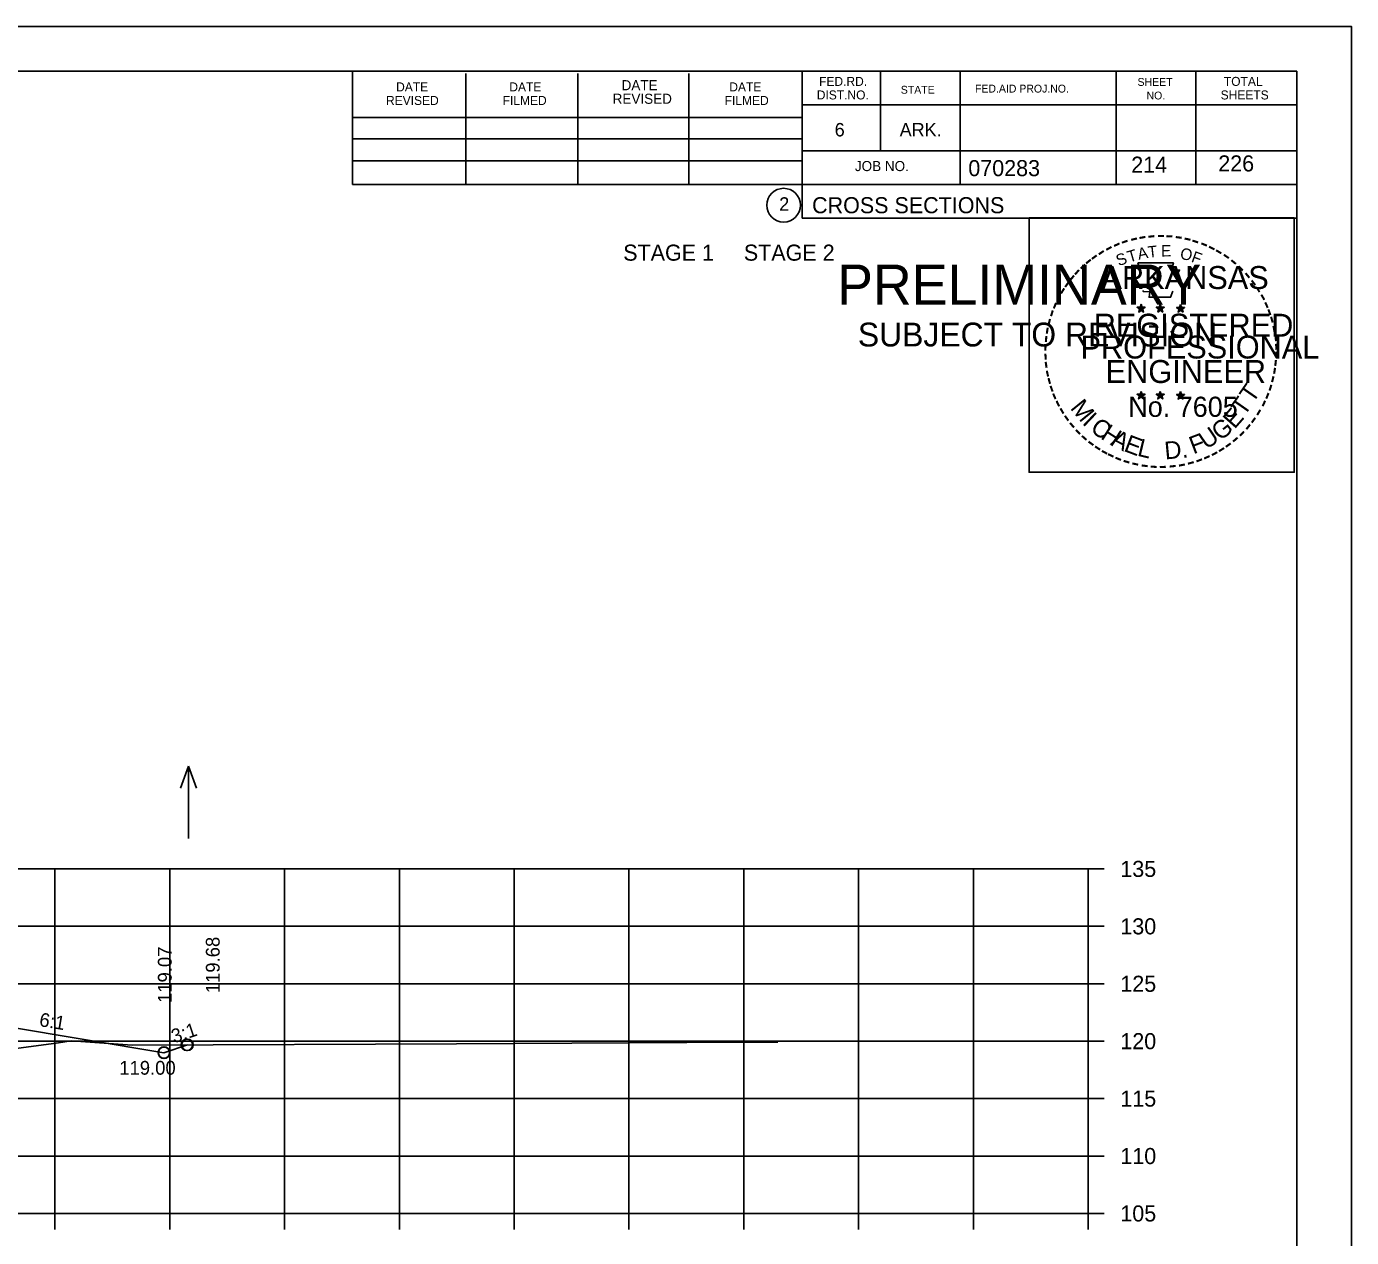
# Model space of a CAD drawing. Extents: x 1175611 to 1176402, y -433344 to -416213.
# Drawn here: x 1175828.5 to 1175943.9, y -418942 to -418836.5 of the extents above; entities that cross this region are included whole.
import ezdxf

# ---------------------------------------------------------------- set-up
doc = ezdxf.new("R2010")
doc.units = 0
for name, color, linetype in [('Default', 7, 'Continuous'), ('R_Axis', 7, 'Continuous'), ('R_Axis Annot', 7, 'Continuous'), ('R_Border', 7, 'Continuous'), ('R_Border Notes', 7, 'Continuous'), ('R_Border PE', 7, 'Continuous'), ('R_Border Prem', 7, 'Continuous'), ('R_Exist Surface', 7, 'Continuous'), ('R_Fin Surface', 7, 'Continuous'), ('R_Grid', 7, 'Continuous'), ('R_No Plot', 7, 'Continuous'), ('R_Water Annot', 7, 'Continuous'), ('R_Xsect Elev', 7, 'Continuous'), ('R_Xsect Slope', 7, 'Continuous')]:
    doc.layers.add(name, color=color, linetype=linetype)

msp = doc.modelspace()

# ---------------------------------------------------------------- linework, layer by layer
at = {"layer": 'R_Axis'}
for p, q in [((1175920.97, -418939.9), (1175920.97, -418909.9)), ((1175922.37, -418909.9), (1175920.97, -418909.9)), ((1175922.37, -418914.9), (1175920.97, -418914.9)), ((1175922.37, -418919.9), (1175920.97, -418919.9)), ((1175922.37, -418924.9), (1175920.97, -418924.9)), ((1175922.37, -418929.9), (1175920.97, -418929.9)), ((1175922.37, -418934.9), (1175920.97, -418934.9)), ((1175640.97, -418939.9), (1175920.97, -418939.9)), ((1175830.97, -418941.3), (1175830.97, -418939.9)), ((1175840.97, -418941.3), (1175840.97, -418939.9)), ((1175850.97, -418941.3), (1175850.97, -418939.9)), ((1175860.97, -418941.3), (1175860.97, -418939.9)), ((1175870.97, -418941.3), (1175870.97, -418939.9)), ((1175880.97, -418941.3), (1175880.97, -418939.9)), ((1175890.97, -418941.3), (1175890.97, -418939.9)), ((1175900.97, -418941.3), (1175900.97, -418939.9)), ((1175910.97, -418941.3), (1175910.97, -418939.9)), ((1175920.97, -418941.3), (1175920.97, -418939.9)), ((1175922.37, -418939.9), (1175920.97, -418939.9))]:
    msp.add_line(p, q, dxfattribs=at)
at = {"layer": 'R_Border'}
for p, q in [((1175622.97, -418840.44), (1175939.15, -418840.44)), ((1175856.89, -418850.32), (1175856.89, -418840.44)), ((1175866.75, -418850.32), (1175866.75, -418840.64)), ((1175876.51, -418850.32), (1175876.51, -418840.64)), ((1175886.19, -418850.32), (1175886.19, -418840.64)), ((1175896.05, -418840.44), (1175896.05, -418853.24)), ((1175902.89, -418840.44), (1175902.89, -418847.38)), ((1175909.83, -418840.44), (1175909.83, -418850.32)), ((1175923.41, -418840.44), (1175923.41, -418850.32)), ((1175930.35, -418840.44), (1175930.35, -418850.32)), ((1175939.15, -419045.9), (1175939.15, -418840.44)), ((1175939.15, -418843.38), (1175896.05, -418843.38)), ((1175939.15, -418843.36), (1175939.15, -418843.36)), ((1175856.89, -418844.46), (1175896.05, -418844.46)), ((1175856.89, -418846.32), (1175896.05, -418846.32)), ((1175939.15, -418847.38), (1175896.05, -418847.38)), ((1175899.01, -418847.38), (1175939.15, -418847.38)), ((1175856.89, -418850.32), (1175856.89, -418848.26)), ((1175856.89, -418848.26), (1175896.05, -418848.26)), ((1175939.15, -418850.32), (1175856.89, -418850.32)), ((1175896.05, -418853.24), (1175939.15, -418853.24))]:
    msp.add_line(p, q, dxfattribs=at)
msp.add_circle((1175894.44, -418852.11), 1.47, dxfattribs=at)
at = {"layer": 'R_Border PE'}
for p, q in [((1175925.23, -418861), (1175925.58, -418861.11)), ((1175925.23, -418861), (1175925.49, -418861.04)), ((1175925.23, -418861), (1175925.47, -418861.12)), ((1175925.37, -418861.41), (1175925.58, -418861.11)), ((1175925.37, -418861.41), (1175925.49, -418861.16)), ((1175925.37, -418861.41), (1175925.58, -418861.19)), ((1175925.58, -418860.74), (1175925.54, -418861)), ((1175925.58, -418861.11), (1175925.58, -418860.74)), ((1175925.58, -418860.74), (1175925.63, -418860.99)), ((1175925.93, -418861), (1175925.58, -418861.11)), ((1175925.8, -418861.41), (1175925.58, -418861.11)), ((1175925.8, -418861.41), (1175925.58, -418861.19)), ((1175925.93, -418861), (1175925.64, -418861.05)), ((1175925.8, -418861.41), (1175925.66, -418861.11)), ((1175925.93, -418861), (1175925.73, -418861.1)), ((1175926.9, -418861), (1175927.25, -418861.11)), ((1175926.9, -418861), (1175927.16, -418861.04)), ((1175926.9, -418861), (1175927.14, -418861.12)), ((1175927.04, -418861.41), (1175927.25, -418861.11)), ((1175927.04, -418861.41), (1175927.16, -418861.16)), ((1175927.04, -418861.41), (1175927.25, -418861.19)), ((1175927.25, -418860.74), (1175927.21, -418861)), ((1175927.25, -418861.11), (1175927.25, -418860.74)), ((1175927.25, -418860.74), (1175927.3, -418860.99)), ((1175927.6, -418861), (1175927.25, -418861.11)), ((1175927.47, -418861.41), (1175927.25, -418861.11)), ((1175927.47, -418861.41), (1175927.25, -418861.19)), ((1175927.6, -418861), (1175927.31, -418861.05)), ((1175927.47, -418861.41), (1175927.33, -418861.11)), ((1175927.6, -418861), (1175927.4, -418861.1)), ((1175928.67, -418861.01), (1175929.02, -418861.12)), ((1175928.67, -418861.01), (1175928.92, -418861.05)), ((1175928.67, -418861.01), (1175928.91, -418861.13)), ((1175928.8, -418861.42), (1175929.02, -418861.12)), ((1175928.8, -418861.42), (1175928.93, -418861.17)), ((1175928.8, -418861.42), (1175929.02, -418861.2)), ((1175929.02, -418860.76), (1175928.98, -418861.01)), ((1175929.02, -418861.12), (1175929.02, -418860.76)), ((1175929.02, -418860.76), (1175929.07, -418861.01)), ((1175929.36, -418861.01), (1175929.02, -418861.12)), ((1175929.23, -418861.42), (1175929.02, -418861.12)), ((1175929.23, -418861.42), (1175929.02, -418861.2)), ((1175929.36, -418861.01), (1175929.08, -418861.06)), ((1175929.23, -418861.42), (1175929.09, -418861.13)), ((1175929.36, -418861.01), (1175929.16, -418861.11)), ((1175925.58, -418868.32), (1175925.54, -418868.57)), ((1175925.58, -418868.68), (1175925.58, -418868.32)), ((1175925.58, -418868.32), (1175925.63, -418868.57)), ((1175927.25, -418868.32), (1175927.21, -418868.57)), ((1175927.25, -418868.68), (1175927.25, -418868.32)), ((1175927.25, -418868.32), (1175927.3, -418868.57)), ((1175929.02, -418868.33), (1175928.97, -418868.58)), ((1175929.02, -418868.69), (1175929.02, -418868.33)), ((1175929.02, -418868.33), (1175929.06, -418868.58)), ((1175925.23, -418868.57), (1175925.58, -418868.68)), ((1175925.23, -418868.57), (1175925.48, -418868.62)), ((1175925.23, -418868.57), (1175925.47, -418868.69)), ((1175925.36, -418868.98), (1175925.58, -418868.68)), ((1175925.36, -418868.98), (1175925.49, -418868.73)), ((1175925.36, -418868.98), (1175925.58, -418868.76)), ((1175925.93, -418868.57), (1175925.58, -418868.68)), ((1175925.79, -418868.98), (1175925.58, -418868.68)), ((1175925.79, -418868.98), (1175925.58, -418868.76)), ((1175925.93, -418868.57), (1175925.64, -418868.62)), ((1175925.79, -418868.98), (1175925.66, -418868.69)), ((1175925.93, -418868.57), (1175925.72, -418868.67)), ((1175926.9, -418868.57), (1175927.25, -418868.68)), ((1175926.9, -418868.57), (1175927.15, -418868.62)), ((1175926.9, -418868.57), (1175927.14, -418868.69)), ((1175927.03, -418868.98), (1175927.25, -418868.68)), ((1175927.03, -418868.98), (1175927.16, -418868.73)), ((1175927.03, -418868.98), (1175927.25, -418868.76)), ((1175927.6, -418868.57), (1175927.25, -418868.68)), ((1175927.46, -418868.98), (1175927.25, -418868.68)), ((1175927.46, -418868.98), (1175927.25, -418868.76)), ((1175927.6, -418868.57), (1175927.31, -418868.62)), ((1175927.46, -418868.98), (1175927.32, -418868.69)), ((1175927.6, -418868.57), (1175927.39, -418868.67)), ((1175928.67, -418868.58), (1175929.02, -418868.69)), ((1175928.67, -418868.58), (1175928.92, -418868.63)), ((1175928.67, -418868.58), (1175928.9, -418868.7)), ((1175928.8, -418868.99), (1175929.02, -418868.69)), ((1175928.8, -418868.99), (1175928.93, -418868.74)), ((1175928.8, -418868.99), (1175929.01, -418868.77)), ((1175929.23, -418868.99), (1175929.01, -418868.77)), ((1175929.36, -418868.58), (1175929.02, -418868.69)), ((1175929.23, -418868.99), (1175929.02, -418868.69)), ((1175929.36, -418868.58), (1175929.08, -418868.63)), ((1175929.23, -418868.99), (1175929.09, -418868.7)), ((1175929.36, -418868.58), (1175929.16, -418868.68))]:
    msp.add_line(p, q, dxfattribs=at)
for points in [[(1175925.28, -418857.12), (1175925.54, -418857.95)], [(1175928.79, -418858.04), (1175928.93, -418857.76), (1175928.24, -418857.78), (1175928.39, -418857.12), (1175925.28, -418857.12)], [(1175925.77, -418859.54), (1175925.77, -418859.63), (1175926.33, -418859.65), (1175926.28, -418860.12), (1175928.15, -418860.12), (1175928.35, -418859.59)], [(1175925.58, -418860.74), (1175925.8, -418861.41), (1175925.23, -418861), (1175925.93, -418861), (1175925.37, -418861.41), (1175925.58, -418860.74)], [(1175927.25, -418860.74), (1175927.47, -418861.41), (1175926.9, -418861), (1175927.6, -418861), (1175927.04, -418861.41), (1175927.25, -418860.74)], [(1175929.02, -418860.76), (1175929.23, -418861.42), (1175928.67, -418861.01), (1175929.36, -418861.01), (1175928.8, -418861.42), (1175929.02, -418860.76)], [(1175925.58, -418868.32), (1175925.79, -418868.98), (1175925.23, -418868.57), (1175925.93, -418868.57), (1175925.36, -418868.98), (1175925.58, -418868.32)], [(1175927.25, -418868.32), (1175927.46, -418868.98), (1175926.9, -418868.57), (1175927.6, -418868.57), (1175927.03, -418868.98), (1175927.25, -418868.32)], [(1175929.02, -418868.33), (1175929.23, -418868.99), (1175928.67, -418868.58), (1175929.36, -418868.58), (1175928.8, -418868.99), (1175929.02, -418868.33)]]:
    msp.add_lwpolyline(points, dxfattribs=at)
for centre, radius in [((1175925.58, -418861.11), 0.172), ((1175925.58, -418861.11), 0.145), ((1175925.58, -418861.11), 0.116), ((1175925.58, -418861.11), 0.0991), ((1175925.58, -418861.11), 0.0747), ((1175925.58, -418861.11), 0.0495), ((1175925.58, -418861.11), 0.0296), ((1175927.25, -418861.11), 0.172), ((1175927.25, -418861.11), 0.145), ((1175927.25, -418861.11), 0.116), ((1175927.25, -418861.11), 0.0991), ((1175927.25, -418861.11), 0.0747), ((1175927.25, -418861.11), 0.0495), ((1175927.25, -418861.11), 0.0296), ((1175929.02, -418861.12), 0.172), ((1175929.02, -418861.12), 0.145), ((1175929.02, -418861.12), 0.116), ((1175929.02, -418861.12), 0.0991), ((1175929.02, -418861.12), 0.0747), ((1175929.02, -418861.12), 0.0495), ((1175929.02, -418861.12), 0.0296), ((1175925.58, -418868.68), 0.172), ((1175925.58, -418868.68), 0.145), ((1175925.58, -418868.68), 0.116), ((1175925.58, -418868.68), 0.0991), ((1175925.58, -418868.68), 0.0747), ((1175925.58, -418868.68), 0.0495), ((1175925.58, -418868.68), 0.0296), ((1175927.25, -418868.68), 0.172), ((1175927.25, -418868.68), 0.145), ((1175927.25, -418868.68), 0.116), ((1175927.25, -418868.68), 0.0991), ((1175927.25, -418868.68), 0.0747), ((1175927.25, -418868.68), 0.0495), ((1175927.25, -418868.68), 0.0296), ((1175929.01, -418868.69), 0.172), ((1175929.01, -418868.69), 0.145), ((1175929.01, -418868.69), 0.116), ((1175929.01, -418868.69), 0.0991), ((1175929.01, -418868.69), 0.0747), ((1175929.01, -418868.69), 0.0495), ((1175929.01, -418868.69), 0.0296)]:
    msp.add_circle(centre, radius, dxfattribs=at)
at = {"layer": 'R_Exist Surface'}
msp.add_lwpolyline([(1175824.3, -418925.98), (1175831.29, -418925.03), (1175832.38, -418924.88), (1175833.24, -418924.93), (1175837.69, -418925.24), (1175865.96, -418925.13), (1175891.02, -418925), (1175893.29, -418924.99), (1175893.94, -418924.99)], dxfattribs=at)
at = {"layer": 'R_Fin Surface'}
msp.add_lwpolyline([(1175721.06, -418926.04), (1175721.47, -418925.91), (1175735.2, -418923.62), (1175743.47, -418922.24), (1175749.47, -418922), (1175751.47, -418921.96), (1175780.97, -418921.37), (1175810.47, -418921.96), (1175812.47, -418922), (1175818.47, -418922.24), (1175826.75, -418923.62), (1175840.47, -418925.91), (1175842.52, -418925.22)], dxfattribs=at)
at = {"layer": 'R_Grid'}
for p, q in [((1175640.97, -418909.9), (1175920.97, -418909.9)), ((1175830.97, -418939.9), (1175830.97, -418909.9)), ((1175840.97, -418939.9), (1175840.97, -418909.9)), ((1175850.97, -418939.9), (1175850.97, -418909.9)), ((1175860.97, -418939.9), (1175860.97, -418909.9)), ((1175870.97, -418939.9), (1175870.97, -418909.9)), ((1175880.97, -418939.9), (1175880.97, -418909.9)), ((1175890.97, -418939.9), (1175890.97, -418909.9)), ((1175900.97, -418939.9), (1175900.97, -418909.9)), ((1175910.97, -418939.9), (1175910.97, -418909.9)), ((1175920.97, -418939.9), (1175920.97, -418909.9)), ((1175640.97, -418914.9), (1175920.97, -418914.9)), ((1175640.97, -418919.9), (1175920.97, -418919.9)), ((1175640.97, -418924.9), (1175920.97, -418924.9)), ((1175640.97, -418929.9), (1175920.97, -418929.9)), ((1175640.97, -418934.9), (1175920.97, -418934.9)), ((1175640.97, -418939.9), (1175920.97, -418939.9))]:
    msp.add_line(p, q, dxfattribs=at)
at = {"layer": 'R_No Plot'}
msp.add_line((1175610.57, -418836.55), (1175943.91, -418836.55), dxfattribs=at)
for points in [[(1175610.57, -418836.55), (1175943.91, -418836.55), (1175943.91, -419049.89), (1175610.57, -419049.89)], [(1175915.82, -418853.21), (1175938.92, -418853.21), (1175938.92, -418875.36), (1175915.82, -418875.36)]]:
    msp.add_lwpolyline(points, close=True, dxfattribs=at)
for centre in [(1175842.46, -418925.22), (1175842.52, -418925.22), (1175842.52, -418925.22), (1175840.47, -418925.88), (1175840.47, -418925.91)]:
    msp.add_circle(centre, 0.5, dxfattribs=at)
at = {"layer": 'R_Water Annot'}
for p, q in [((1175842.6, -418900.96), (1175841.9, -418902.88)), ((1175842.6, -418907.24), (1175842.6, -418900.96)), ((1175842.6, -418900.96), (1175843.3, -418902.88))]:
    msp.add_line(p, q, dxfattribs=at)

# ---------------------------------------------------------------- texts
at = {"layer": 'Default'}
msp.add_text('STAGE 1     STAGE 2', height=1.4, dxfattribs=at).set_placement((1175880.47, -418856.94))
at = {"layer": 'R_Axis Annot'}
for s, p in [('135', (1175923.77, -418910.6)), ('130', (1175923.77, -418915.6)), ('125', (1175923.77, -418920.6)), ('120', (1175923.77, -418925.6)), ('115', (1175923.77, -418930.6)), ('110', (1175923.77, -418935.6)), ('105', (1175923.77, -418940.6))]:
    msp.add_text(s, height=1.4, dxfattribs=at).set_placement(p)
at = {"layer": 'R_Border'}
for s, height, p in [('DATE', 0.782, (1175860.69, -418842.2)), ('DATE', 0.782, (1175870.55, -418842.2)), ('DATE', 0.879, (1175880.33, -418842.1)), ('DATE', 0.782, (1175889.71, -418842.2)), ('FED.RD.', 0.782, (1175897.53, -418841.72)), ('STATE', 0.684, (1175904.65, -418842.4)), ('FED.AID PROJ.NO.', 0.684, (1175911.11, -418842.3)), ('SHEET', 0.684, (1175925.27, -418841.72)), ('TOTAL', 0.782, (1175932.79, -418841.72)), ('REVISED', 0.782, (1175859.81, -418843.38)), ('FILMED', 0.782, (1175869.97, -418843.38)), ('REVISED', 0.879, (1175879.55, -418843.28)), ('FILMED', 0.782, (1175889.31, -418843.38)), ('DIST.NO.', 0.782, (1175897.33, -418842.9)), ('NO.', 0.684, (1175926.05, -418842.9)), ('SHEETS', 0.782, (1175932.51, -418842.9)), ('6', 1.17, (1175898.89, -418846.12)), ('ARK.', 1.172, (1175904.55, -418846.12)), ('JOB NO.', 0.879, (1175900.65, -418849.14)), ('070283', 1.4, (1175910.53, -418849.58)), ('2', 1.17, (1175894.06, -418852.59)), ('CROSS SECTIONS', 1.4, (1175896.92, -418852.81))]:
    msp.add_text(s, height=height, rotation=360, dxfattribs=at).set_placement(p)
at = {"layer": 'R_Border Notes'}
for s, p in [('214', (1175924.72, -418849.28)), ('226', (1175932.3, -418849.17))]:
    msp.add_text(s, height=1.4, dxfattribs=at).set_placement(p)
at = {"layer": 'R_Border PE'}
for s, height, rotation, p in [('-', 1.6, 28.7918, (1175922.76, -418856.58)), ('-', 1.6, 24.3072, (1175923.39, -418856.26)), ('-', 1.6, 19.1761, (1175924.02, -418855.99)), ('-', 1.6, 13.6301, (1175924.77, -418855.75)), ('-', 1.6, 10.2193, (1175925.45, -418855.59)), ('T', 1, 6.0228, (1175926.22, -418856.69)), ('-', 1.6, 5.8968, (1175926.18, -418855.48)), ('-', 1.6, 0.1862, (1175926.95, -418855.41)), ('E', 1, 0.8323, (1175927.32, -418856.58)), ('-', 1.6, 357.743, (1175927.67, -418855.42)), ('-', 1.6, 352.1617, (1175928.42, -418855.48)), ('-', 1.6, 347.2049, (1175929.14, -418855.59)), ('-', 1.6, 342.3362, (1175929.77, -418855.75)), ('-', 1.6, 337.8551, (1175930.51, -418855.97)), ('-', 1.6, 334.1211, (1175931.14, -418856.24)), ('-', 1.6, 38.9507, (1175921.1, -418857.72)), ('-', 1.6, 36.2317, (1175921.58, -418857.34)), ('-', 1.6, 34.0636, (1175922.16, -418856.95)), ('S', 1, 21.594, (1175923.63, -418857.44)), ('T', 1, 16.4036, (1175924.54, -418857.11)), ('A', 1, 11.2132, (1175925.37, -418856.86)), ('O', 1, 350.4515, (1175928.93, -418856.79)), ('F', 1, 340.0707, (1175929.88, -418857.02)), ('-', 1.6, 329.6409, (1175931.72, -418856.52)), ('-', 1.6, 325.8627, (1175932.36, -418856.88)), ('-', 1.6, 320.5297, (1175932.97, -418857.31)), ('-', 1.6, 48.423, (1175920.22, -418858.62)), ('-', 1.6, 42.9622, (1175920.67, -418858.14)), ('ARKANSAS', 2, 360, (1175922.13, -418859.41)), ('-', 1.6, 315.5786, (1175933.57, -418857.8)), ('-', 1.6, 309.8797, (1175934.14, -418858.35)), ('-', 1.6, 54.2325, (1175919.41, -418859.67)), ('-', 1.6, 50.6142, (1175919.82, -418859.1)), ('-', 1.6, 306.6522, (1175934.66, -418858.95)), ('-', 1.6, 62.8713, (1175918.77, -418860.81)), ('-', 1.6, 58.0706, (1175919.08, -418860.2)), ('-', 1.4, 303.6753, (1175935.15, -418859.52)), ('-', 1.6, 299.6684, (1175935.47, -418860.12)), ('-', 1.6, 72.3945, (1175918.29, -418862.05)), ('-', 1.6, 67.7743, (1175918.51, -418861.42)), ('DWB', 0.01, 360, (1175925.57, -418861.11)), ('DWB', 0.01, 360, (1175927.24, -418861.11)), ('DWB', 0.01, 360, (1175929, -418861.13)), ('-', 1.6, 294.6628, (1175935.79, -418860.74)), ('-', 1.6, 290.5728, (1175936.05, -418861.31)), ('-', 1.6, 75.461, (1175918.09, -418862.77)), ('REGISTERED', 2, 360, (1175921.45, -418863.56)), ('-', 1.6, 285.1233, (1175936.28, -418861.89)), ('-', 1.6, 280.5493, (1175936.48, -418862.64)), ('-', 1.6, 85.1863, (1175917.89, -418864.17)), ('-', 1.6, 81.2013, (1175917.96, -418863.48)), ('PROFESSIONAL', 2, 360, (1175920.3, -418865.46)), ('-', 1.6, 276.5962, (1175936.65, -418863.4)), ('-', 1.6, 89.0622, (1175917.86, -418864.87)), ('-', 1.6, 274.3301, (1175936.71, -418864.13)), ('-', 1.6, 269.9407, (1175936.74, -418864.76)), ('-', 1.6, 94.1959, (1175917.9, -418865.6)), ('-', 1.6, 98.9479, (1175917.97, -418866.26)), ('ENGINEER', 2, 360, (1175922.49, -418867.59)), ('-', 1.6, 263.5172, (1175936.72, -418865.42)), ('-', 1.6, 101.7149, (1175918.1, -418867)), ('-', 1.6, 105.4578, (1175918.27, -418867.59)), ('-', 1.6, 255.7626, (1175936.54, -418866.76)), ('-', 1.6, 260.9953, (1175936.65, -418866.08)), ('-', 1.6, 109.0874, (1175918.48, -418868.22)), ('T', 1.54, 55.055, (1175935.3, -418869.42)), ('-', 1.6, 252.8681, (1175936.36, -418867.48)), ('-', 1.6, 114.0643, (1175918.73, -418868.82)), ('-', 1.6, 115.7289, (1175919.04, -418869.44)), ('M', 1.54, 308.9175, (1175919.35, -418869.79)), ('No. 7605', 1.757, 360, (1175924.46, -418870.54)), ('DWB', 0.01, 360, (1175925.56, -418868.69)), ('DWB', 0.01, 360, (1175927.23, -418868.69)), ('DWB', 0.01, 360, (1175929, -418868.7)), ('T', 1.54, 55.055, (1175934.57, -418870.54)), ('-', 1.6, 244.6197, (1175935.87, -418868.78)), ('-', 1.6, 247.8887, (1175936.14, -418868.15)), ('-', 1.6, 120.4471, (1175919.4, -418870.02)), ('-', 1.6, 125.8934, (1175919.8, -418870.58)), ('I', 1.54, 316.4636, (1175920.39, -418871.11)), ('E', 1.54, 48.7313, (1175933.72, -418871.66)), ('-', 1.6, 233.8452, (1175935.08, -418870.18)), ('-', 1.6, 239.0712, (1175935.48, -418869.53)), ('-', 1.6, 130.7181, (1175920.26, -418871.13)), ('-', 1.6, 134.2238, (1175920.78, -418871.68)), ('C', 1.54, 324.0197, (1175921.06, -418871.73)), ('H', 1.54, 327.5342, (1175921.97, -418872.39)), ('A', 1.54, 332.5513, (1175922.83, -418872.93)), ('U', 1.54, 34.4052, (1175931.27, -418873.42)), ('G', 1.54, 38.2173, (1175932.47, -418872.68)), ('-', 1.6, 225.7653, (1175934.17, -418871.31)), ('-', 1.6, 231.2538, (1175934.65, -418870.75)), ('-', 1.6, 138.9338, (1175921.3, -418872.14)), ('-', 1.6, 144.6463, (1175921.86, -418872.55)), ('-', 1.6, 148.0898, (1175922.42, -418872.92)), ('E', 1.54, 339.2068, (1175923.99, -418873.49)), ('L', 1.54, 346.2929, (1175925.18, -418873.91)), ('D.', 1.54, 5.2602, (1175927.68, -418874.25)), ('F', 1.54, 20.8202, (1175930.13, -418873.81)), ('-', 1.6, 215.7363, (1175933.1, -418872.29)), ('-', 1.6, 221.0851, (1175933.65, -418871.82)), ('-', 1.6, 151.5704, (1175923, -418873.25)), ('-', 1.6, 154.6002, (1175923.52, -418873.49)), ('-', 1.6, 158.5612, (1175924.15, -418873.75)), ('-', 1.6, 200.7184, (1175930.76, -418873.62)), ('-', 1.6, 204.2516, (1175931.38, -418873.35)), ('-', 1.6, 207.3568, (1175932.01, -418873.03)), ('-', 1.6, 212.2491, (1175932.56, -418872.68)), ('-', 1.6, 162.7983, (1175924.83, -418873.96)), ('-', 1.6, 167.5555, (1175925.55, -418874.12)), ('-', 1.6, 173.1155, (1175926.32, -418874.23)), ('-', 1.6, 176.5183, (1175927.07, -418874.29)), ('-', 1.6, 181.5918, (1175927.81, -418874.27)), ('-', 1.6, 185.8167, (1175928.62, -418874.19)), ('-', 1.6, 191.2858, (1175929.36, -418874.06)), ('-', 1.6, 195.4743, (1175930.09, -418873.86))]:
    msp.add_text(s, height=height, rotation=rotation, dxfattribs=at).set_placement(p)
at = {"layer": 'R_Border Prem'}
for s, height, p in [('PRELIMINARY', 3.5, (1175899.1, -418860.78)), ('DWB', 0.01, (1175899.85, -418858.93)), ('SUBJECT TO REVISION', 2.0751, (1175900.91, -418864.41))]:
    msp.add_text(s, height=height, rotation=360, dxfattribs=at).set_placement(p)
at = {"layer": 'R_Xsect Elev'}
for s, p in [('119.07', (1175841.14, -418921.57)), ('119.68', (1175845.32, -418920.72))]:
    msp.add_text(s, height=1.2, rotation=90, dxfattribs=at).set_placement(p)
msp.add_text('119.00', height=1.2, dxfattribs=at).set_placement((1175836.58, -418927.82))
at = {"layer": 'R_Xsect Slope'}
for s, rotation, p in [('6:1', 350.5377, (1175829.55, -418923.58)), ('3:1', 18.4349, (1175841.34, -418925.09))]:
    msp.add_text(s, height=1.2, rotation=rotation, dxfattribs=at).set_placement(p)

doc.saveas('drawing.dxf')
